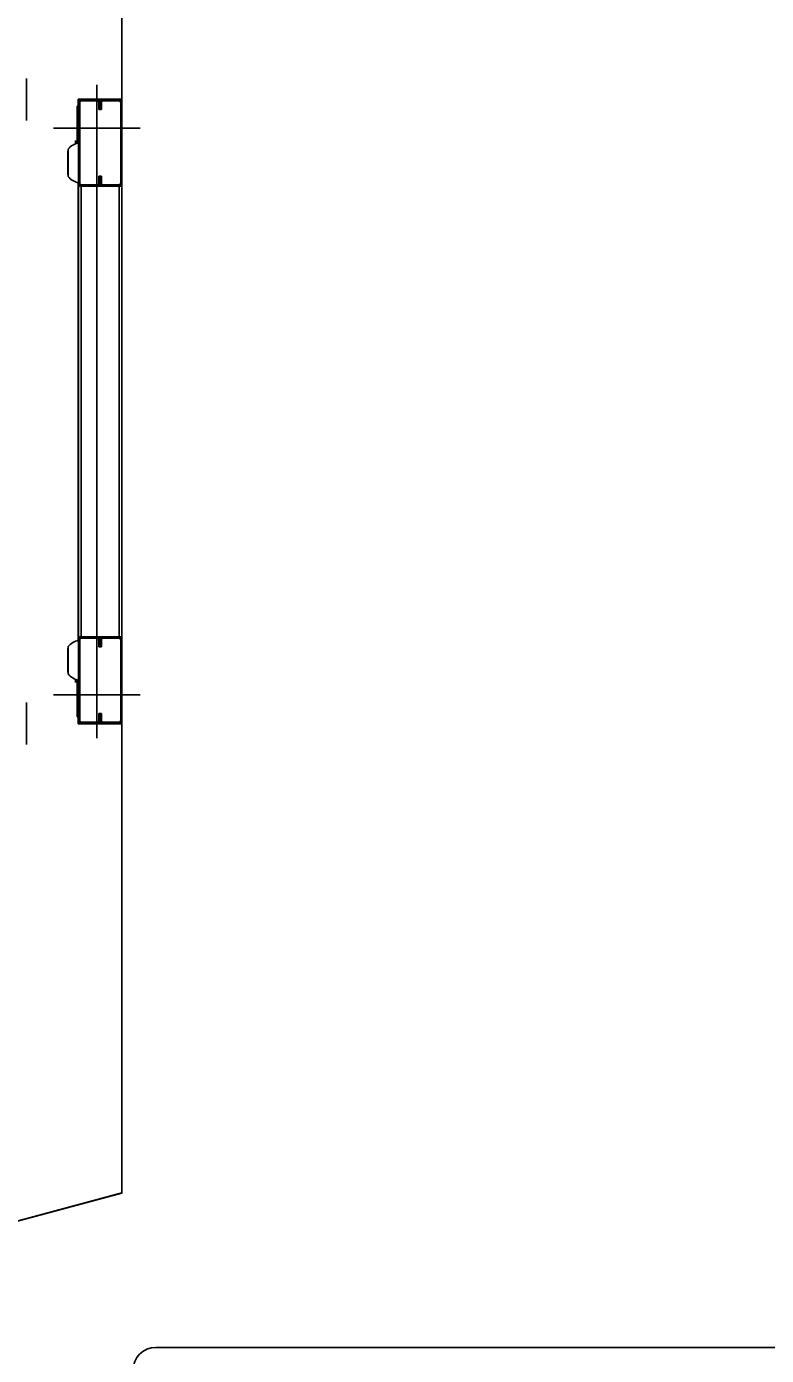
# Model space of a CAD drawing. Extents: x -264205 to -263659, y -1242401 to -1242060.
# Drawn here: x -263794.483 to -263793.673, y -1242207.417 to -1242205.961 of the extents above; entities that cross this region are included whole.
import ezdxf

# ---------------------------------------------------------------- set-up
doc = ezdxf.new("R2010")
doc.units = 0
doc.layers.add('SITUACIA_DSP_2D', color=7, linetype='Continuous')

msp = doc.modelspace()

# ---------------------------------------------------------------- linework, layer by layer
at = {"layer": 'SITUACIA_DSP_2D'}
for p, q in [((-263794.3789, -1242205.526), (-263794.3789, -1242206.0402)), ((-263794.4834, -1242206.0177), (-263794.4834, -1242206.0636)), ((-263794.4065, -1242206.0245), (-263794.4065, -1242206.3876)), ((-263794.4264, -1242206.0478), (-263794.4278, -1242206.0478)), ((-263794.4278, -1242206.0478), (-263794.4278, -1242206.0497)), ((-263794.4264, -1242206.0497), (-263794.4278, -1242206.0497)), ((-263794.4278, -1242206.0497), (-263794.4278, -1242206.0885)), ((-263794.4269, -1242206.0478), (-263794.4269, -1242206.0402)), ((-263794.4269, -1242206.0402), (-263794.3789, -1242206.0402)), ((-263794.4264, -1242206.0435), (-263794.425, -1242206.0435)), ((-263794.4264, -1242206.1328), (-263794.4264, -1242206.0435)), ((-263794.425, -1242206.1328), (-263794.425, -1242206.0435)), ((-263794.4236, -1242206.0421), (-263794.4236, -1242206.0406)), ((-263794.4236, -1242206.0406), (-263794.4055, -1242206.0406)), ((-263794.4236, -1242206.0421), (-263794.4055, -1242206.0421)), ((-263794.4055, -1242206.0406), (-263794.4055, -1242206.0421)), ((-263794.4041, -1242206.0435), (-263794.4027, -1242206.0435)), ((-263794.4041, -1242206.0435), (-263794.4041, -1242206.0516)), ((-263794.4027, -1242206.0435), (-263794.4012, -1242206.0435)), ((-263794.4027, -1242206.0435), (-263794.4027, -1242206.0516)), ((-263794.4027, -1242206.0516), (-263794.4027, -1242206.0435)), ((-263794.4012, -1242206.0516), (-263794.4012, -1242206.0435)), ((-263794.3998, -1242206.0421), (-263794.3998, -1242206.0406)), ((-263794.3998, -1242206.0406), (-263794.3818, -1242206.0406)), ((-263794.3998, -1242206.0421), (-263794.3818, -1242206.0421)), ((-263794.3818, -1242206.0406), (-263794.3818, -1242206.0421)), ((-263794.3803, -1242206.0435), (-263794.3789, -1242206.0435)), ((-263794.3803, -1242206.0435), (-263794.3803, -1242206.1328)), ((-263794.3789, -1242206.0402), (-263794.3789, -1242206.0435)), ((-263794.3789, -1242206.0435), (-263794.3789, -1242206.1328)), ((-263794.4041, -1242206.0516), (-263794.4027, -1242206.0516)), ((-263794.4027, -1242206.0516), (-263794.4012, -1242206.0516)), ((-263794.359, -1242206.072), (-263794.454, -1242206.072)), ((-263794.4297, -1242206.0856), (-263794.4297, -1242206.0887)), ((-263794.4297, -1242206.0891), (-263794.4297, -1242206.0887)), ((-263794.4293, -1242206.0887), (-263794.4297, -1242206.0887)), ((-263794.4289, -1242206.0888), (-263794.4293, -1242206.0887)), ((-263794.4279, -1242206.0855), (-263794.4279, -1242206.0885)), ((-263794.4381, -1242206.0972), (-263794.438, -1242206.0966)), ((-263794.4381, -1242206.0972), (-263794.4381, -1242206.1228)), ((-263794.438, -1242206.0966), (-263794.4378, -1242206.0962)), ((-263794.4378, -1242206.1249), (-263794.4378, -1242206.0951)), ((-263794.438, -1242206.1234), (-263794.4381, -1242206.1228)), ((-263794.4378, -1242206.1237), (-263794.438, -1242206.1234)), ((-263794.4269, -1242206.3876), (-263794.4269, -1242206.1317)), ((-263794.425, -1242206.1328), (-263794.4264, -1242206.1328)), ((-263794.4264, -1242206.1356), (-263794.4264, -1242206.3876)), ((-263794.4264, -1242206.1356), (-263794.4236, -1242206.1356)), ((-263794.4236, -1242206.1356), (-263794.4236, -1242206.1342)), ((-263794.4055, -1242206.1342), (-263794.4236, -1242206.1342)), ((-263794.4236, -1242206.1356), (-263794.4236, -1242206.3876)), ((-263794.4055, -1242206.1356), (-263794.4236, -1242206.1356)), ((-263794.4236, -1242206.1356), (-263794.3941, -1242206.1356)), ((-263794.4027, -1242206.1247), (-263794.4041, -1242206.1247)), ((-263794.4041, -1242206.1247), (-263794.4041, -1242206.1328)), ((-263794.4027, -1242206.1328), (-263794.4041, -1242206.1328)), ((-263794.4027, -1242206.1247), (-263794.4027, -1242206.1328)), ((-263794.4027, -1242206.1328), (-263794.4027, -1242206.1247)), ((-263794.4012, -1242206.1247), (-263794.4027, -1242206.1247)), ((-263794.4012, -1242206.1328), (-263794.4027, -1242206.1328)), ((-263794.4012, -1242206.1328), (-263794.4012, -1242206.1247)), ((-263794.3818, -1242206.1342), (-263794.3998, -1242206.1342)), ((-263794.3998, -1242206.1356), (-263794.3998, -1242206.1342)), ((-263794.3818, -1242206.1356), (-263794.3998, -1242206.1356)), ((-263794.3818, -1242206.1356), (-263794.3884, -1242206.1356)), ((-263794.3818, -1242206.1342), (-263794.3818, -1242206.1356)), ((-263794.3818, -1242206.3876), (-263794.3818, -1242206.1356)), ((-263794.3789, -1242206.1356), (-263794.3818, -1242206.1356)), ((-263794.3789, -1242206.1328), (-263794.3803, -1242206.1328)), ((-263794.3789, -1242206.1328), (-263794.3789, -1242206.1356)), ((-263794.3789, -1242206.3876), (-263794.3789, -1242206.1356)), ((-263794.4269, -1242206.3776), (-263794.4269, -1242206.6335)), ((-263794.4264, -1242206.6296), (-263794.4264, -1242206.3776)), ((-263794.4236, -1242206.6296), (-263794.4236, -1242206.3776)), ((-263794.4065, -1242206.7408), (-263794.4065, -1242206.3776)), ((-263794.3818, -1242206.3776), (-263794.3818, -1242206.6296)), ((-263794.3789, -1242206.3776), (-263794.3789, -1242206.6296)), ((-263794.4264, -1242206.6296), (-263794.4236, -1242206.6296)), ((-263794.425, -1242206.6325), (-263794.4264, -1242206.6325)), ((-263794.4264, -1242206.6325), (-263794.4264, -1242206.7218)), ((-263794.425, -1242206.6325), (-263794.425, -1242206.7218)), ((-263794.4236, -1242206.6296), (-263794.4236, -1242206.6311)), ((-263794.4055, -1242206.6296), (-263794.4236, -1242206.6296)), ((-263794.4236, -1242206.6296), (-263794.3941, -1242206.6296)), ((-263794.4055, -1242206.6311), (-263794.4236, -1242206.6311)), ((-263794.4027, -1242206.6325), (-263794.4041, -1242206.6325)), ((-263794.4041, -1242206.6406), (-263794.4041, -1242206.6325)), ((-263794.4027, -1242206.6406), (-263794.4027, -1242206.6325)), ((-263794.4012, -1242206.6325), (-263794.4027, -1242206.6325)), ((-263794.4027, -1242206.6325), (-263794.4027, -1242206.6406)), ((-263794.4012, -1242206.6325), (-263794.4012, -1242206.6406)), ((-263794.3998, -1242206.6296), (-263794.3998, -1242206.6311)), ((-263794.3818, -1242206.6296), (-263794.3998, -1242206.6296)), ((-263794.3818, -1242206.6311), (-263794.3998, -1242206.6311)), ((-263794.3818, -1242206.6296), (-263794.3884, -1242206.6296)), ((-263794.3789, -1242206.6296), (-263794.3818, -1242206.6296)), ((-263794.3818, -1242206.6311), (-263794.3818, -1242206.6296)), ((-263794.3789, -1242206.6325), (-263794.3803, -1242206.6325)), ((-263794.3803, -1242206.7218), (-263794.3803, -1242206.6325)), ((-263794.3789, -1242206.6325), (-263794.3789, -1242206.6296)), ((-263794.3789, -1242206.7218), (-263794.3789, -1242206.6325)), ((-263794.438, -1242206.6419), (-263794.4381, -1242206.6425)), ((-263794.4381, -1242206.6681), (-263794.4381, -1242206.6425)), ((-263794.4378, -1242206.6415), (-263794.438, -1242206.6419)), ((-263794.4378, -1242206.6404), (-263794.4378, -1242206.6702)), ((-263794.4027, -1242206.6406), (-263794.4041, -1242206.6406)), ((-263794.4012, -1242206.6406), (-263794.4027, -1242206.6406)), ((-263794.4381, -1242206.6681), (-263794.438, -1242206.6687)), ((-263794.438, -1242206.6687), (-263794.4378, -1242206.669)), ((-263794.4297, -1242206.6762), (-263794.4297, -1242206.6765)), ((-263794.4297, -1242206.6797), (-263794.4297, -1242206.6765)), ((-263794.4293, -1242206.6765), (-263794.4297, -1242206.6765)), ((-263794.4289, -1242206.6765), (-263794.4293, -1242206.6765)), ((-263794.4279, -1242206.6797), (-263794.4279, -1242206.6768)), ((-263794.4278, -1242206.7156), (-263794.4278, -1242206.6768)), ((-263794.4834, -1242206.7476), (-263794.4834, -1242206.7017)), ((-263794.359, -1242206.6933), (-263794.454, -1242206.6933)), ((-263794.4264, -1242206.7156), (-263794.4278, -1242206.7156)), ((-263794.4278, -1242206.7175), (-263794.4278, -1242206.7156)), ((-263794.4264, -1242206.7175), (-263794.4278, -1242206.7175)), ((-263794.4269, -1242206.7175), (-263794.4269, -1242206.7251)), ((-263794.4041, -1242206.7137), (-263794.4027, -1242206.7137)), ((-263794.4041, -1242206.7218), (-263794.4041, -1242206.7137)), ((-263794.4027, -1242206.7137), (-263794.4012, -1242206.7137)), ((-263794.4027, -1242206.7218), (-263794.4027, -1242206.7137)), ((-263794.4027, -1242206.7137), (-263794.4027, -1242206.7218)), ((-263794.4012, -1242206.7137), (-263794.4012, -1242206.7218)), ((-263794.4269, -1242206.7251), (-263794.3789, -1242206.7251)), ((-263794.4264, -1242206.7218), (-263794.425, -1242206.7218)), ((-263794.4236, -1242206.7232), (-263794.4236, -1242206.7246)), ((-263794.4236, -1242206.7232), (-263794.4055, -1242206.7232)), ((-263794.4236, -1242206.7246), (-263794.4055, -1242206.7246)), ((-263794.4055, -1242206.7246), (-263794.4055, -1242206.7232)), ((-263794.4041, -1242206.7218), (-263794.4027, -1242206.7218)), ((-263794.4027, -1242206.7218), (-263794.4012, -1242206.7218)), ((-263794.3998, -1242206.7232), (-263794.3998, -1242206.7246)), ((-263794.3998, -1242206.7232), (-263794.3818, -1242206.7232)), ((-263794.3998, -1242206.7246), (-263794.3818, -1242206.7246)), ((-263794.3818, -1242206.7246), (-263794.3818, -1242206.7232)), ((-263794.3803, -1242206.7218), (-263794.3789, -1242206.7218)), ((-263794.3789, -1242206.7251), (-263794.3789, -1242206.7218)), ((-263794.3789, -1242207.2393), (-263794.3789, -1242206.7251)), ((-263794.3789, -1242207.2393), (-263794.5676, -1242207.2898)), ((-263794.5083, -1242207.2742), (-263794.3789, -1242207.2395)), ((-263794.3789, -1242207.2395), (-263794.3789, -1242207.2393)), ((-263794.3419, -1242207.4087), (-263792.0227, -1242207.4087))]:
    msp.add_line(p, q, dxfattribs=at)
for centre, radius, start, end in [((-263794.4236, -1242206.0435), 0.00285, 90, 180), ((-263794.4236, -1242206.0435), 0.00143, 90, 180), ((-263794.4055, -1242206.0435), 0.00285, 0, 90), ((-263794.4055, -1242206.0435), 0.00143, 0, 90), ((-263794.3998, -1242206.0435), 0.00285, 90, 180), ((-263794.3998, -1242206.0435), 0.00143, 90, 180), ((-263794.3818, -1242206.0435), 0.00285, 0, 90), ((-263794.3818, -1242206.0435), 0.00143, 0, 90), ((-263794.4229, -1242206.1068), 0.019, 100.7559, 141.8712), ((-263794.4279, -1242206.0856), 0.000095, 0, 90), ((-263794.4229, -1242206.1132), 0.019, 218.1288, 259.2441), ((-263794.4236, -1242206.1328), 0.00285, 180, 270), ((-263794.4236, -1242206.1328), 0.00143, 180, 270), ((-263794.4055, -1242206.1328), 0.00143, 270, 0), ((-263794.4055, -1242206.1328), 0.00285, 270, 0), ((-263794.3998, -1242206.1328), 0.00285, 180, 270), ((-263794.3998, -1242206.1328), 0.00143, 180, 270), ((-263794.3818, -1242206.1328), 0.00143, 270, 0), ((-263794.3818, -1242206.1328), 0.00285, 270, 0), ((-263794.4229, -1242206.6521), 0.019, 100.7559, 141.8712), ((-263794.4236, -1242206.6325), 0.00285, 90, 180), ((-263794.4236, -1242206.6325), 0.00143, 90, 180), ((-263794.4055, -1242206.6325), 0.00285, 0, 90), ((-263794.4055, -1242206.6325), 0.00143, 0, 90), ((-263794.3998, -1242206.6325), 0.00285, 90, 180), ((-263794.3998, -1242206.6325), 0.00143, 90, 180), ((-263794.3818, -1242206.6325), 0.00285, 0, 90), ((-263794.3818, -1242206.6325), 0.00143, 0, 90), ((-263794.4229, -1242206.6585), 0.019, 218.1288, 259.2441), ((-263794.4279, -1242206.6796), 0.000095, 270, 0), ((-263794.4236, -1242206.7218), 0.00285, 180, 270), ((-263794.4236, -1242206.7218), 0.00143, 180, 270), ((-263794.4055, -1242206.7218), 0.00143, 270, 0), ((-263794.4055, -1242206.7218), 0.00285, 270, 0), ((-263794.3998, -1242206.7218), 0.00285, 180, 270), ((-263794.3998, -1242206.7218), 0.00143, 180, 270), ((-263794.3818, -1242206.7218), 0.00285, 270, 0), ((-263794.3818, -1242206.7218), 0.00143, 270, 0), ((-263794.3419, -1242207.4337), 0.025, 90, 270)]:
    msp.add_arc(centre, radius, start, end, dxfattribs=at)

doc.saveas('drawing.dxf')
